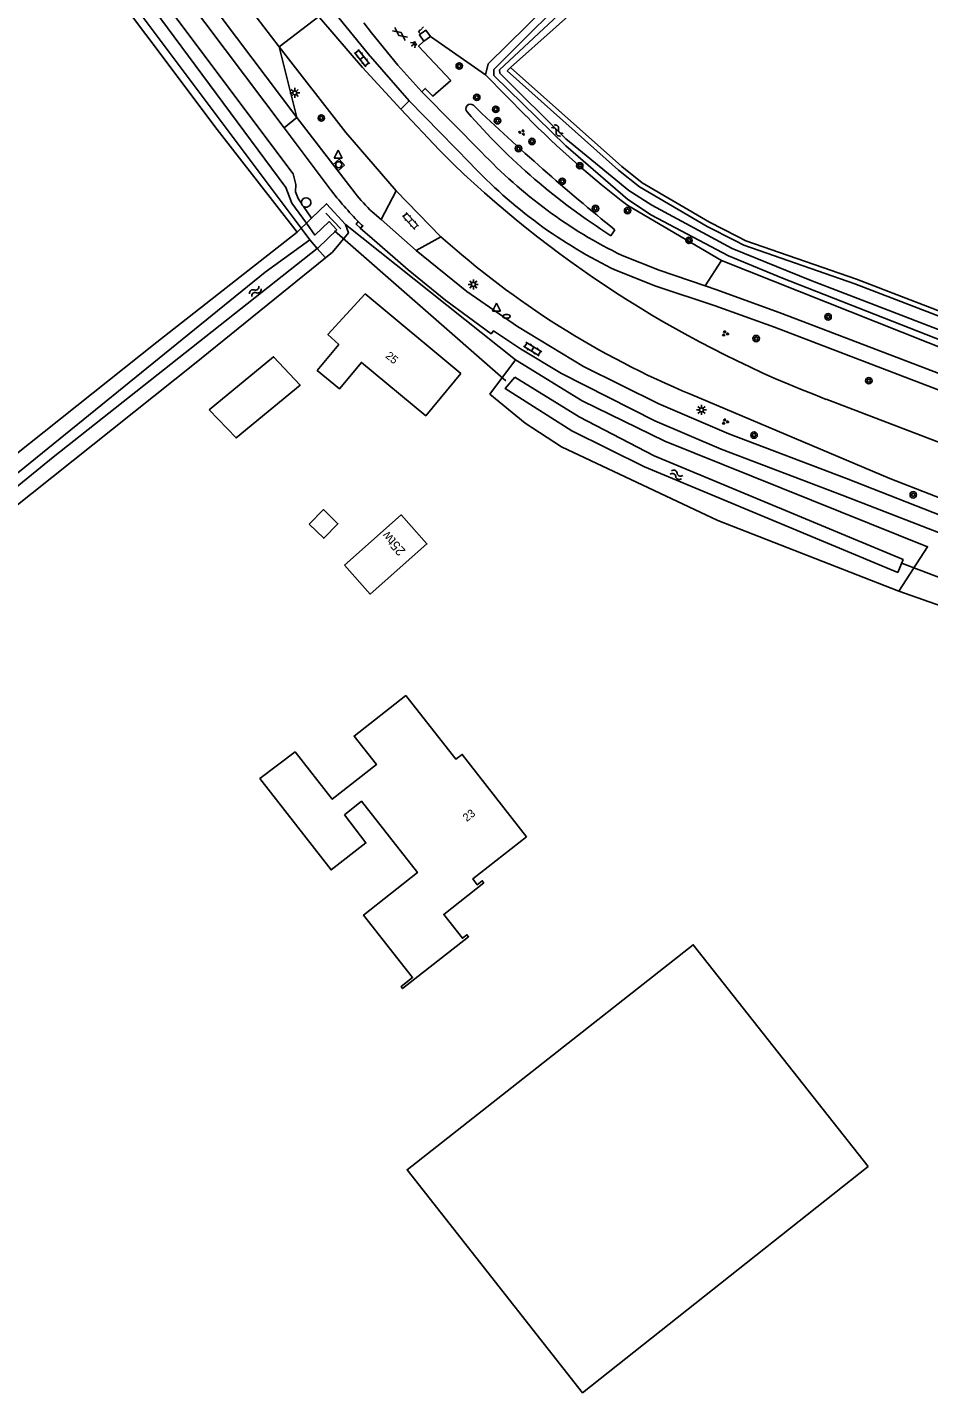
# Model space of a CAD drawing. Extents: x 136000 to 141014, y 402000 to 403500.
# Drawn here: x 137275.2 to 137387.9, y 402696.8 to 402867.4 of the extents above; entities that cross this region are included whole.
import ezdxf

# ---------------------------------------------------------------- set-up
doc = ezdxf.new("R2010")
doc.units = 0
for name, color, linetype in [('gg-afsc-muur', 7, 'Continuous'), ('gg-anno-huisnummerreeks BGT', 7, 'Continuous'), ('gg-bbg-bijgebouw', 7, 'Continuous'), ('gg-bbg-gedigitaliseerde bebouwing', 7, 'Continuous'), ('gg-bbg-gedigitaliseerde bijgebouw', 7, 'Continuous'), ('gg-bbg-hoofdgebouw', 7, 'Continuous'), ('gg-knt-verharding', 7, 'Continuous'), ('gg-kntw-beschoeiing', 7, 'Continuous'), ('gg-kntw-bovenkant insteek waterloop', 7, 'Continuous'), ('gg-kntw-greppel-droge sloot', 7, 'Continuous'), ('gg-kntw-waterlijn', 7, 'Continuous'), ('gg-kwrk-duiker nz buis', 7, 'Continuous'), ('gt-anno-plantopografie huisnummer', 7, 'Continuous'), ('gt-bbg-plantopografie pand', 7, 'Continuous'), ('gt-grn-groengrens', 7, 'Continuous'), ('gt-grn-vlakafsluiter', 7, 'Continuous'), ('gt-grn-weggrens', 7, 'Continuous'), ('gt-symb-boom', 7, 'Continuous'), ('gt-symb-brandkraan', 7, 'Continuous'), ('gt-symb-gesloten verharding', 7, 'Continuous'), ('gt-symb-groenvak', 7, 'Continuous'), ('gt-symb-klinker verharding', 7, 'Continuous'), ('gt-symb-kolk', 7, 'Continuous'), ('gt-symb-lichtmast', 7, 'Continuous'), ('gt-symb-lichtpunt', 7, 'Continuous'), ('gt-symb-rioolschacht', 7, 'Continuous'), ('gt-symb-waterafsluiter', 7, 'Continuous'), ('gt-symb-watersymbool', 7, 'Continuous')]:
    doc.layers.add(name, color=color, linetype=linetype)

# ---------------------------------------------------------------- blocks, each defined once
blk = doc.blocks.new('gt0-BOOM')
at = {"layer": 'gt-symb-boom'}
for radius in [0.4, 0.2]:
    blk.add_circle((0, 0), radius, dxfattribs=at)
blk = doc.blocks.new('gt0-WAFSL')
at = {"layer": 'gt-symb-waterafsluiter'}
for p, q in [((-0.5, -0.33), (0, 0.67)), ((0, 0.67), (0.5, -0.33)), ((0.5, -0.33), (-0.5, -0.33))]:
    blk.add_line(p, q, dxfattribs=at)
blk = doc.blocks.new('gt0-LMAST')
at = {"layer": 'gt-symb-lichtmast'}
for p, q in [((-0.18, 0.17), (-0.45, 0.44)), ((0, 0.25), (0, 0.62)), ((0.17, 0.17), (0.44, 0.44)), ((-0.25, 0), (-0.63, 0)), ((-0.18, -0.18), (-0.45, -0.45)), ((0, -0.25), (0, -0.63)), ((0.44, -0.45), (0.17, -0.18)), ((0.25, 0), (0.62, 0))]:
    blk.add_line(p, q, dxfattribs=at)
blk.add_circle((0, 0), 0.25, dxfattribs=at)
blk = doc.blocks.new('gt0-GRVAK')
at = {"layer": 'gt-symb-groenvak'}
for p, q in [((-0.11, 0.19), (-0.23, 0.24)), ((-0.18, 0.15), (0.09, 0.15)), ((-0.09, 0.21), (-0.16, 0.32)), ((-0.05, 0.21), (-0.05, 0.39)), ((0, 0.21), (0.06, 0.32)), ((0.02, 0.19), (0.13, 0.24)), ((0.26, -0.05), (0.2, 0.06)), ((0.31, -0.05), (0.31, 0.13)), ((0.35, -0.05), (0.41, 0.06)), ((-0.24, -0.23), (-0.36, -0.18)), ((-0.32, -0.26), (-0.05, -0.26)), ((-0.23, -0.21), (-0.29, -0.1)), ((-0.18, -0.2), (-0.18, -0.02)), ((-0.14, -0.21), (-0.07, -0.1)), ((-0.12, -0.23), (0, -0.18)), ((0.24, -0.07), (0.12, -0.02)), ((0.17, -0.11), (0.44, -0.11)), ((0.37, -0.07), (0.49, -0.02))]:
    blk.add_line(p, q, dxfattribs=at)
blk = doc.blocks.new('gt0-WA')
at = {"layer": 'gt-symb-watersymbool'}
for centre, start, end in [((-0.32, 0.02), 28.0725, 151.9275), ((0.43, 0.42), 208.0725, 331.9275), ((-0.32, -0.43), 28.0725, 151.9275), ((0.43, -0.03), 208.0725, 331.9275)]:
    blk.add_arc(centre, 0.425, start, end, dxfattribs=at)
blk = doc.blocks.new('gt0-KL1')
at = {"layer": 'gt-symb-klinker verharding'}
for p, q in [((-1.15, 0.3), (1.15, 0.3)), ((-1, -0.3), (-1, 0.3)), ((-0.5, 0.3), (-0.5, 0.45)), ((0, -0.3), (0, 0.3)), ((0.5, 0.3), (0.5, 0.45)), ((1, -0.3), (1, 0.3)), ((-1.15, -0.3), (1.15, -0.3)), ((-0.5, -0.45), (-0.5, -0.3)), ((0.5, -0.45), (0.5, -0.3))]:
    blk.add_line(p, q, dxfattribs=at)
blk = doc.blocks.new('gt0-BR')
at = {"layer": 'gt-symb-brandkraan'}
for centre, radius, start, end in [((-0.24, 0), 0.206, 107.5669, 252.4331), ((0.6, -2.66), 3, 106.892, 107.5669), ((0, -0.69), 0.938, 73.108, 106.892), ((-0.6, -2.66), 3, 72.4331, 73.108), ((0.24, 0), 0.206, 287.567, 72.4331), ((0.6, 2.66), 3, 252.4331, 253.108), ((0, 0.69), 0.938, 253.108, 286.8921), ((-0.6, 2.66), 3, 286.8921, 287.567)]:
    blk.add_arc(centre, radius, start, end, dxfattribs=at)
blk = doc.blocks.new('gt0-GESVH1')
at = {"layer": 'gt-symb-gesloten verharding'}
for p, q in [((-0.99, -0.26), (0.01, 0.24)), ((0.01, -0.26), (-0.99, 0.24)), ((0.01, 0.24), (1.01, -0.26)), ((1.01, 0.24), (0.01, -0.26))]:
    blk.add_line(p, q, dxfattribs=at)
blk = doc.blocks.new('gt0-LPUNT')
at = {"layer": 'gt-symb-lichtpunt'}
for p, q in [((0, 0), (-0.25, 0)), ((0, 0), (0.25, 0)), ((-0.18, -0.18), (-0.44, -0.44)), ((0, -0.25), (0, -0.62)), ((0.44, -0.44), (0.18, -0.18))]:
    blk.add_line(p, q, dxfattribs=at)
blk.add_arc((0, 0), 0.25, 180, 0, dxfattribs=at)
blk = doc.blocks.new('gt0-KOLK')
at = {"layer": 'gt-symb-kolk'}
blk.add_lwpolyline([(0, 0), (0.38, 0), (0.38, 0.4), (-0.37, 0.4), (-0.37, 0), (0, 0)], dxfattribs=at)
blk = doc.blocks.new('gt0-RS')
at = {"layer": 'gt-symb-rioolschacht'}
blk.add_lwpolyline([(-0.5, -0.5), (0.5, -0.5), (0.5, 0.5), (-0.5, 0.5)], close=True, dxfattribs=at)
blk.add_circle((0, 0), 0.375, dxfattribs=at)

msp = doc.modelspace()

# ---------------------------------------------------------------- linework, layer by layer
at = {"layer": 'gg-afsc-muur'}
for p, q in [((137324.37, 402866.53), (137324.57, 402866.67)), ((137325.61, 402866.21), (137324.79, 402865.62)), ((137309.48, 402845.34), (137309.47, 402845.48))]:
    msp.add_line(p, q, dxfattribs=at)
for points in [[(137324.79, 402865.62), (137324.22, 402866.43), (137324.37, 402866.53)], [(137325.61, 402866.21), (137325.04, 402867), (137324.57, 402866.67)], [(137309.72, 402844.99), (137309.57, 402845.14), (137309.48, 402845.34)]]:
    msp.add_lwpolyline(points, dxfattribs=at)
for start, end in [(0, 180), (235.4987, 0.0692)]:
    msp.add_arc((137310.06, 402845.48), 0.594, start, end, dxfattribs=at)
at = {"layer": 'gg-bbg-bijgebouw'}
for points in [[(137297.96, 402819.59), (137301.31, 402816.06), (137309.34, 402822.67), (137305.99, 402826.2), (137297.96, 402819.59)], [(137380.28, 402725.03), (137358.44, 402752.74), (137322.68, 402724.62), (137344.61, 402696.77), (137380.28, 402725.03)]]:
    msp.add_lwpolyline(points, dxfattribs=at)
at = {"layer": 'gg-bbg-gedigitaliseerde bebouwing'}
msp.add_lwpolyline([(137314.16, 402827.74), (137311.46, 402824.49), (137314.23, 402822.19), (137316.98, 402825.5), (137325.01, 402818.83), (137329.4, 402824.12)], dxfattribs=at)
at = {"layer": 'gg-bbg-gedigitaliseerde bijgebouw'}
msp.add_lwpolyline([(137310.45, 402805.29), (137312.22, 402807.11), (137314.04, 402805.33), (137312.27, 402803.52), (137310.45, 402805.29)], dxfattribs=at)
at = {"layer": 'gg-bbg-hoofdgebouw'}
msp.add_line((137317.45, 402834.05), (137329.4, 402824.12), dxfattribs=at)
for points in [[(137317.45, 402834.05), (137312.79, 402829), (137314.16, 402827.74)], [(137314.84, 402768.98), (137317.54, 402765.46), (137313.19, 402762.08), (137304.29, 402773.49), (137308.68, 402776.82), (137313.32, 402770.91), (137318.84, 402775.25), (137316.05, 402778.8), (137322.52, 402783.88)], [(137322.52, 402783.88), (137328.78, 402775.91), (137329.57, 402776.52), (137337.62, 402766.24)], [(137332.27, 402760.47), (137327.26, 402756.53), (137329.6, 402753.55), (137330.16, 402753.99), (137330.36, 402753.74), (137322.12, 402747.27), (137321.93, 402747.52), (137323.37, 402748.65), (137317.24, 402756.45), (137323.97, 402761.75), (137316.97, 402770.66), (137314.84, 402768.98)], [(137337.62, 402766.24), (137330.88, 402760.97), (137331.45, 402760.23), (137332.08, 402760.73), (137332.27, 402760.47)]]:
    msp.add_lwpolyline(points, dxfattribs=at)
at = {"layer": 'gg-knt-verharding'}
for p, q in [((137308.92, 402856.08), (137255.25, 402927.33)), ((137307.3, 402854.8), (137276.95, 402895.18)), ((137306.7, 402864.94), (137298.74, 402875.32)), ((137324.37, 402866.53), (137324.09, 402866.79)), ((137324.34, 402867), (137324.75, 402867.4)), ((137324.54, 402859.32), (137321.53, 402862.64)), ((137322.95, 402858.16), (137321.91, 402857.13)), ((137326.8, 402854.2), (137322.95, 402858.16)), ((137307.3, 402854.8), (137308.92, 402856.08)), ((137308.92, 402856.08), (137316.21, 402846.63)), ((137321.91, 402857.13), (137326.71, 402852.07)), ((137313.07, 402847.15), (137307.3, 402854.8)), ((137330.58, 402850.38), (137326.8, 402854.2)), ((137328.51, 402850.21), (137326.71, 402852.07)), ((137321.3, 402846.93), (137319.44, 402843.35)), ((137321.3, 402846.93), (137326.91, 402841.2)), ((137319.44, 402843.35), (137318.33, 402844.3)), ((137319.44, 402843.35), (137323.8, 402839.47)), ((137326.91, 402841.2), (137323.8, 402839.47)), ((137401.8, 402810.65), (137375.07, 402820.89))]:
    msp.add_line(p, q, dxfattribs=at)
for points in [[(137313.22, 402869.69), (137317.81, 402864.04), (137322.95, 402858.16)], [(137321.91, 402857.13), (137317.12, 402862.32), (137311.75, 402868.58)], [(137321.53, 402862.64), (137318.22, 402866.69), (137317.29, 402867.9)], [(137324.09, 402866.79), (137324.32, 402867.03), (137324.34, 402867)], [(137321.3, 402846.93), (137315.01, 402854.21), (137306.7, 402864.94)], [(137324.79, 402865.62), (137324.12, 402865.01), (137328.13, 402860.72), (137325.9, 402858.74), (137324.96, 402859.73), (137324.54, 402859.32)], [(137331.98, 402851.78), (137324.7, 402859.13), (137324.54, 402859.32)], [(137316.69, 402842.98), (137317.17, 402842.57), (137316.84, 402842.22), (137317.99, 402841.25), (137322.82, 402837.06), (137327.52, 402833.23), (137333.18, 402829.08), (137333.47, 402829.42), (137336.86, 402827.2), (137341.97, 402824.11), (137353.62, 402818.18), (137361.95, 402814.67), (137377.06, 402808.91), (137390.4, 402803.76)], [(137390.56, 402805.93), (137377.59, 402810.97), (137362.89, 402816.59), (137354.12, 402820.3), (137344.72, 402824.98), (137336.47, 402829.97), (137330.16, 402834.35), (137323.8, 402839.47)], [(137359.93, 402835.07), (137354.18, 402837.01), (137349.57, 402838.84)], [(137403.74, 402816.45), (137368.61, 402829.88), (137361.17, 402832.56), (137353.78, 402835.03), (137348.83, 402836.97)], [(137515.9, 402775.75), (137369.51, 402831.61), (137361.38, 402834.58), (137359.93, 402835.07)], [(137390.36, 402808.11), (137383.02, 402811.01), (137358.11, 402821.51)]]:
    msp.add_lwpolyline(points, dxfattribs=at)
for centre, radius, start, end in [((137376.17, 402893.42), 60.72, 223.2981, 244.0119), ((137424.29, 402950.65), 138.79, 226.3622, 249.2297), ((137375.6, 402892.52), 61.67, 223.1154, 244.2743), ((137351.11, 402876.56), 48.09, 217.6998, 224.2878), ((137330.05, 402857.14), 17.38, 217.2042, 227.593), ((137400.34, 402922.98), 109.91, 228.0787, 247.4032)]:
    msp.add_arc(centre, radius, start, end, dxfattribs=at)
at = {"layer": 'gg-kntw-beschoeiing'}
msp.add_line((137312.52, 402844.12), (137314.4, 402842.17), dxfattribs=at)
at = {"layer": 'gg-kntw-bovenkant insteek waterloop'}
for p, q in [((137337.58, 402856.28), (137332.48, 402861.41)), ((137335.62, 402862.34), (137335.17, 402861.94)), ((137309.72, 402844.99), (137310.75, 402843.5)), ((137361.99, 402838.22), (137350.25, 402845.1)), ((137308.94, 402841.76), (137291.4, 402828.02)), ((137312.48, 402838.56), (137313.35, 402839.27)), ((137312.48, 402838.56), (137296.11, 402825.3)), ((137291.4, 402828.02), (137247.94, 402793.51))]:
    msp.add_line(p, q, dxfattribs=at)
for points in [[(137247.65, 402923.39), (137250.92, 402925.56), (137257.8, 402916.51), (137308.45, 402849.05), (137308.77, 402847.71), (137308.72, 402846.8), (137309.05, 402845.96), (137309.48, 402845.34)], [(137254.47, 402913.8), (137298.94, 402854.59), (137308.94, 402841.76)], [(137332.48, 402861.41), (137332.83, 402862.78), (137344.89, 402874.69), (137347, 402872.55), (137335.62, 402862.34)], [(137310.75, 402843.5), (137312.6, 402845.31), (137314.98, 402842.71)], [(137314.98, 402842.71), (137315.35, 402841.69), (137313.35, 402839.27)], [(137527.54, 402777.89), (137526.49, 402774.29), (137416.79, 402816.46), (137361.99, 402838.22)], [(137296.11, 402825.3), (137237.66, 402778.79), (137236.76, 402778.15)], [(137384.13, 402796.91), (137361.52, 402805.73), (137341.96, 402814.93), (137337.45, 402817.91), (137333.04, 402821.54), (137336.23, 402825.8)], [(137384.13, 402796.91), (137387.72, 402802.46), (137354.89, 402815.65), (137344.54, 402820.68), (137336.23, 402825.8)]]:
    msp.add_lwpolyline(points, dxfattribs=at)
msp.add_arc((137422.36, 402939.6), 118.87, 224.5047, 232.6578, dxfattribs=at)
at = {"layer": 'gg-kntw-greppel-droge sloot'}
msp.add_line((137348.16, 402841.32), (137348.66, 402842.05), dxfattribs=at)
for centre, radius, start, end in [((137330.6, 402857.18), 0.579, 50.8316, 222.3975), ((137392.71, 402911.32), 82.97, 221.0928, 237.5254), ((137527.37, 403062.91), 284.11, 226.2667, 231.0206)]:
    msp.add_arc(centre, radius, start, end, dxfattribs=at)
at = {"layer": 'gg-kntw-waterlijn'}
msp.add_line((137309.45, 402842.25), (137310.52, 402840.82), dxfattribs=at)
for points in [[(137309.45, 402842.25), (137287.71, 402871.31), (137254.69, 402915.09), (137249.44, 402922.48), (137250.68, 402923.36), (137259.44, 402911.04), (137281.4, 402882.63), (137307.53, 402847.36), (137308.26, 402845.38), (137310.1, 402842.88)], [(137344.96, 402873.54), (137333.53, 402862.1), (137333.51, 402861.36), (137342.5, 402852.56), (137350.28, 402845.85), (137353.21, 402843.89), (137362.84, 402838.79), (137369.59, 402836.03), (137409.77, 402820.27), (137525.46, 402775.76), (137525.93, 402776.98), (137373.06, 402835.79), (137363.32, 402839.71), (137353.28, 402845.14), (137350.4, 402846.98), (137342.5, 402853.41), (137334.29, 402861.65), (137334.25, 402862.05), (137345.84, 402872.91), (137344.96, 402873.54)], [(137311.45, 402839.74), (137311.56, 402839.82), (137313.9, 402842.06), (137312.93, 402843.09), (137311.17, 402841.41), (137310.1, 402842.88)], [(137310.52, 402840.82), (137304.93, 402836.75), (137266.7, 402805.78), (137235.94, 402781.54), (137235.99, 402781.16), (137236.32, 402780.61), (137236.63, 402780.29), (137237.28, 402780.15), (137278.44, 402813.64), (137311.45, 402839.74)], [(137336.16, 402823.66), (137344.18, 402818.71), (137353.57, 402813.82), (137384.66, 402800.86), (137383.99, 402799.25), (137352.34, 402812.44), (137343.25, 402816.94), (137334.92, 402822.24), (137336.16, 402823.66)]]:
    msp.add_lwpolyline(points, dxfattribs=at)
at = {"layer": 'gg-kwrk-duiker nz buis'}
for p, q in [((137335.01, 402823.18), (137313.61, 402841.93)), ((137403.43, 402793.19), (137384.6, 402800.36))]:
    msp.add_line(p, q, dxfattribs=at)
at = {"layer": 'gt-bbg-plantopografie pand'}
msp.add_lwpolyline([(137314.86, 402800.18), (137321.95, 402806.44), (137325.15, 402802.82), (137318.07, 402796.55), (137314.86, 402800.18)], dxfattribs=at)
at = {"layer": 'gt-grn-groengrens'}
for p, q in [((137308.92, 402856.08), (137306.7, 402864.94)), ((137325.61, 402866.21), (137332.48, 402861.41)), ((137314.98, 402842.71), (137336.23, 402825.8)), ((137359.93, 402835.07), (137361.99, 402838.22)), ((137384.13, 402796.91), (137401.29, 402790.91))]:
    msp.add_line(p, q, dxfattribs=at)
for points in [[(137363.62, 402840.72), (137360.18, 402842.48), (137351.71, 402847.41), (137349.11, 402849.52), (137335.17, 402861.94)], [(137363.89, 402841.26), (137360.47, 402843.01), (137352.05, 402847.91), (137349.5, 402849.98), (137335.62, 402862.34)], [(137423.43, 402818.1), (137378.65, 402835.32), (137364.77, 402840.13), (137363.62, 402840.72)], [(137423.64, 402818.66), (137378.86, 402835.88), (137365.01, 402840.68), (137363.89, 402841.26)]]:
    msp.add_lwpolyline(points, dxfattribs=at)
at = {"layer": 'gt-grn-vlakafsluiter'}
for p, q in [((137309.45, 402842.25), (137310.1, 402842.88)), ((137310.1, 402842.88), (137310.75, 402843.5)), ((137308.94, 402841.76), (137309.45, 402842.25)), ((137310.52, 402840.82), (137311.45, 402839.74)), ((137311.45, 402839.74), (137312.48, 402838.56))]:
    msp.add_line(p, q, dxfattribs=at)
at = {"layer": 'gt-grn-weggrens'}
msp.add_line((137306.7, 402864.94), (137311.65, 402868.7), dxfattribs=at)

# ---------------------------------------------------------------- block references
at = {"layer": 'gt-symb-boom'}
for p in [(137329.2, 402862.53), (137331.39, 402858.61), (137311.96, 402856.03), (137333.76, 402857.11), (137333.98, 402855.69), (137336.6, 402852.21), (137338.29, 402853.1), (137344.26, 402850.07), (137342.07, 402848.12), (137346.23, 402844.73), (137350.23, 402844.46), (137357.91, 402840.74), (137375.29, 402831.19), (137366.3, 402828.47), (137380.38, 402823.21), (137366.04, 402816.41), (137385.93, 402808.95)]:
    msp.add_blockref('gt0-BOOM', p, dxfattribs=at)
at = {"layer": 'gt-symb-brandkraan'}
msp.add_blockref('gt0-BR', (137335.11, 402831.25), dxfattribs=at)
at = {"layer": 'gt-symb-gesloten verharding', "rotation": -36.869897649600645}
msp.add_blockref('gt0-GESVH1', (137321.79, 402866.54), dxfattribs=at)
at = {"layer": 'gt-symb-groenvak', "rotation": -45.08104065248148}
msp.add_blockref('gt0-GRVAK', (137337.04, 402854.24), dxfattribs=at)
at = {"layer": 'gt-symb-groenvak'}
for p in [(137362.42, 402829.1), (137362.42, 402818.1)]:
    msp.add_blockref('gt0-GRVAK', p, dxfattribs=at)
at = {"layer": 'gt-symb-klinker verharding'}
for p, rotation in [((137317.05, 402863.52), -51.53705293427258), ((137323.1, 402843.17), -47.676183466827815), ((137338.37, 402827.17), -31.130799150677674)]:
    msp.add_blockref('gt0-KL1', p, dxfattribs=dict(at, rotation=rotation))
at = {"layer": 'gt-symb-kolk', "rotation": 137.0671032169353}
msp.add_blockref('gt0-KOLK', (137316.85, 402842.82), dxfattribs=at)
at = {"layer": 'gt-symb-lichtmast'}
for p in [(137308.65, 402859.17), (137330.96, 402835.24), (137359.47, 402819.56)]:
    msp.add_blockref('gt0-LMAST', p, dxfattribs=at)
at = {"layer": 'gt-symb-lichtpunt', "rotation": -52.174561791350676}
msp.add_blockref('gt0-LPUNT', (137323.74, 402865.4), dxfattribs=at)
at = {"layer": 'gt-symb-rioolschacht', "rotation": 130.90572609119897}
msp.add_blockref('gt0-RS', (137314.14, 402850.19), dxfattribs=at)
at = {"layer": 'gt-symb-waterafsluiter'}
for p in [(137314.06, 402851.36), (137333.86, 402832.22)]:
    msp.add_blockref('gt0-WAFSL', p, dxfattribs=at)
at = {"layer": 'gt-symb-watersymbool'}
for p, rotation in [((137341.42, 402854.51), -41.676357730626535), ((137303.67, 402834.34), 38.99099404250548), ((137356.29, 402811.48), -21.769501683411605)]:
    msp.add_blockref('gt0-WA', p, dxfattribs=dict(at, rotation=rotation))

# ---------------------------------------------------------------- texts
at = {"layer": 'gg-anno-huisnummerreeks BGT'}
for s, rotation, p in [('25', 320.3, (137319.9, 402826.17)), ('23', 38.1, (137330.13, 402768.06))]:
    msp.add_text(s, height=1, rotation=rotation, dxfattribs=at).set_placement(p)
at = {"layer": 'gt-anno-plantopografie huisnummer'}
msp.add_text('25tw', height=1.2, rotation=131.4714, dxfattribs=at).set_placement((137322.56, 402801.98))

doc.saveas('drawing.dxf')
